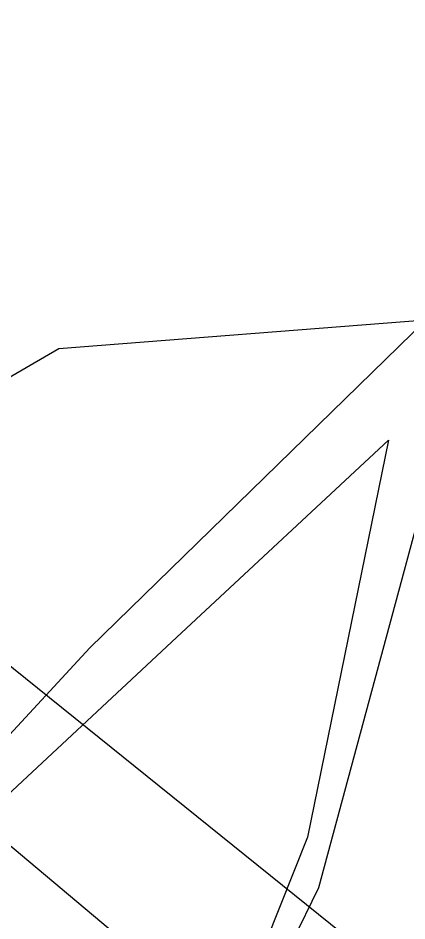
# Model space of a CAD drawing. Extents: x -438233 to -437334, y -1133133 to -1132623.
# Drawn here: x -438091.299 to -438090.921, y -1133014.224 to -1133013.346 of the extents above; entities that cross this region are included whole.
import ezdxf

# ---------------------------------------------------------------- set-up
doc = ezdxf.new("R2010")
doc.units = 0
doc.layers.add('Vrstva 1', color=7, linetype='Continuous')
doc.layers.add('Vrstva 11', color=7, linetype='Continuous')

msp = doc.modelspace()

# ---------------------------------------------------------------- linework, layer by layer
at = {"layer": 'Vrstva 1'}
for p, q in [((-438096.84597, -1133009.51), (-438083.82021, -1133020.42258)), ((-438090.9029, -1133013.63956), (-438091.25932, -1133013.66725)), ((-438091.22921, -1133013.95805), (-438090.9029, -1133013.63956)), ((-438091.25932, -1133013.66725), (-438091.49653, -1133013.80573)), ((-438090.8734, -1133013.69495), (-438091.00705, -1133014.19165)), ((-438091.14011, -1133013.9436), (-438090.93902, -1133013.75636)), ((-438090.93902, -1133013.75636), (-438091.01789, -1133014.14228)), ((-438091.48148, -1133014.26149), (-438091.14011, -1133013.9436)), ((-438091.49833, -1133014.24884), (-438091.22921, -1133013.95805)), ((-438091.01789, -1133014.14228), (-438091.16961, -1133014.52338)), ((-438091.00705, -1133014.19165), (-438091.16961, -1133014.52338))]:
    msp.add_line(p, q, dxfattribs=at)
at = {"layer": 'Vrstva 11'}
msp.add_lwpolyline([(-438096.846, -1133009.51), (-438088.147, -1133016.523)], dxfattribs=at)

doc.saveas('drawing.dxf')
